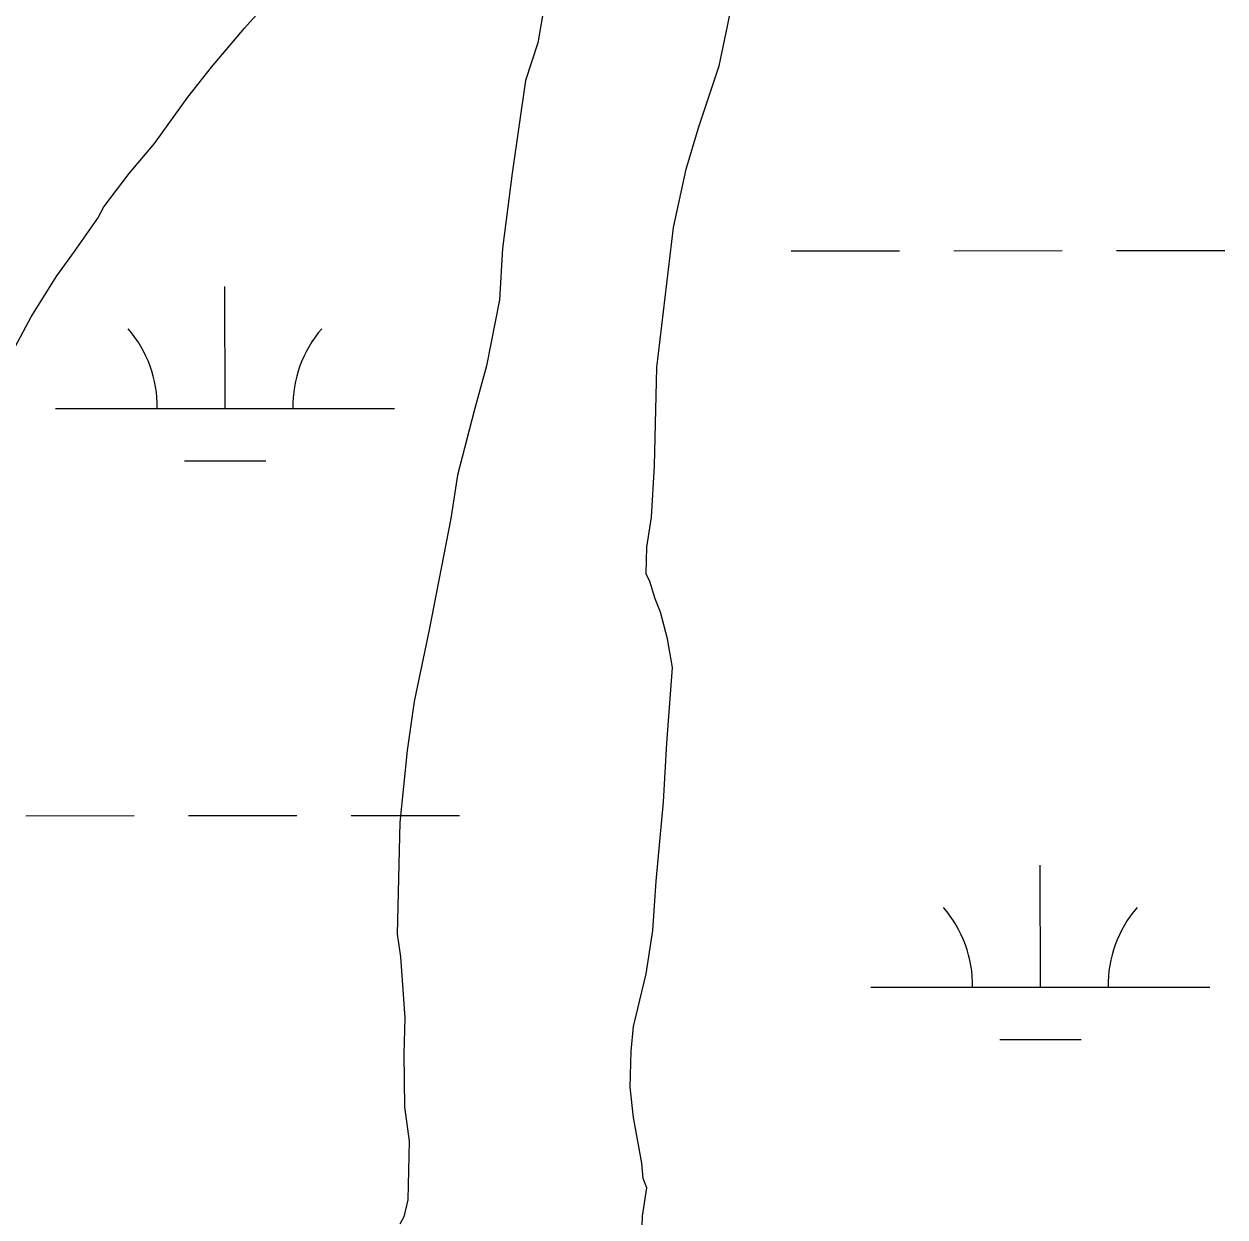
# Model space of a CAD drawing. Extents: x 3279314 to 3317160, y 734079 to 759431.
# Drawn here: x 3305955.1 to 3306309.5, y 756904.8 to 757256.6 of the extents above; entities that cross this region are included whole.
import ezdxf

# ---------------------------------------------------------------- set-up
doc = ezdxf.new("R2010")
doc.units = 0
doc.layers.add('V-SITE-VEGE', color=7, linetype='Continuous')
doc.layers.add('V-WETL-SWMP', color=7, linetype='Continuous')

msp = doc.modelspace()

# ---------------------------------------------------------------- linework, layer by layer
at = {"layer": 'V-SITE-VEGE'}
for p, q in [((3306162.73, 757255.98), (3306165.29, 757269.34)), ((3306160.22, 757244.3), (3306162.73, 757255.98)), ((3306154.19, 757226), (3306160.22, 757244.3)), ((3306150.55, 757213.79), (3306154.19, 757226)), ((3306146.78, 757196.55), (3306150.55, 757213.79)), ((3306141.89, 757155.3), (3306146.78, 757196.55)), ((3306141.19, 757126.25), (3306141.89, 757155.3)), ((3306140.27, 757111.18), (3306141.19, 757126.25)), ((3306138.94, 757102.27), (3306140.27, 757111.18)), ((3306138.76, 757094.44), (3306138.94, 757102.27)), ((3306139.82, 757092.18), (3306138.76, 757094.44)), ((3306141.38, 757087.11), (3306139.82, 757092.18)), ((3306142.96, 757083.16), (3306141.38, 757087.11)), ((3306145, 757075.29), (3306142.96, 757083.16)), ((3306146.48, 757066.87), (3306145, 757075.29)), ((3306144.83, 757044.55), (3306146.48, 757066.87)), ((3306143.86, 757027.24), (3306144.83, 757044.55)), ((3306141.62, 757003.82), (3306143.86, 757027.24)), ((3306140.72, 756989.3), (3306141.62, 757003.82)), ((3306138.74, 756976.5), (3306140.72, 756989.3)), ((3306135.01, 756960.93), (3306138.74, 756976.5)), ((3306134.28, 756953.68), (3306135.01, 756960.93)), ((3306134.02, 756943.07), (3306134.28, 756953.68)), ((3306134.93, 756934.1), (3306134.02, 756943.07)), ((3306137.4, 756920.63), (3306134.93, 756934.1)), ((3306137.85, 756916.14), (3306137.4, 756920.63)), ((3306138.91, 756913.32), (3306137.85, 756916.14)), ((3306137.59, 756904.97), (3306138.91, 756913.32)), ((3306137.45, 756899.39), (3306137.59, 756904.97))]:
    msp.add_line(p, q, dxfattribs=at)
for points in [[(3306113.9, 757292.8), (3306106.75, 757251.04), (3306103.13, 757239.95), (3306099.13, 757212.65), (3306096.36, 757190.36), (3306095.44, 757175.29), (3306091.62, 757155.81), (3306087.95, 757142.48), (3306083.03, 757123.59), (3306081.05, 757110.79), (3306074.67, 757077.96), (3306070.25, 757056.82), (3306068.23, 757042.33), (3306066.05, 757021.14), (3306065.26, 756988.18), (3306066.22, 756981.45), (3306067.47, 756963.53), (3306067.21, 756952.92), (3306067.4, 756937.26)], [(3305952.56, 757161.37), (3305957.25, 757170.2), (3305964.8, 757182.32), (3305970, 757189.46), (3305976.95, 757199.35), (3305978.71, 757202.67), (3305986.21, 757212.55), (3305993.68, 757221.32), (3306003.51, 757235.06), (3306010.43, 757243.84), (3306020.21, 757255.34), (3306027.1, 757263)], [(3306067.4, 756937.26), (3306068.83, 756927.17), (3306068.42, 756909.85), (3306067.19, 756904.84), (3306066.02, 756902.64)]]:
    msp.add_lwpolyline(points, dxfattribs=at)
at = {"layer": 'V-WETL-SWMP'}
for p, q in [((3306181.5, 757189.73), (3306213.5, 757189.74)), ((3306229.5, 757189.75), (3306261.5, 757189.77)), ((3306277.5, 757189.78), (3306309.5, 757189.79)), ((3306014.46, 757143.21), (3306014.44, 757179.21)), ((3305964.46, 757143.19), (3306064.46, 757143.24)), ((3306002.47, 757127.78), (3306026.47, 757127.79)), ((3305955.68, 757023.11), (3305987.68, 757023.13)), ((3306003.68, 757023.14), (3306035.68, 757023.15)), ((3306051.68, 757023.16), (3306083.68, 757023.18)), ((3306255.02, 756972.52), (3306255, 757008.52)), ((3306205.02, 756972.5), (3306305.02, 756972.55)), ((3306243.03, 756957.09), (3306267.03, 756957.1))]:
    msp.add_line(p, q, dxfattribs=at)
for centre, start, end in [((3305959.22, 757143.66), 359.2573, 40.801), ((3306069.7, 757143.72), 139.2573, 180.801), ((3306199.78, 756972.97), 359.2573, 40.801), ((3306310.26, 756973.03), 139.2573, 180.801)]:
    msp.add_arc(centre, 35.25, start, end, dxfattribs=at)

doc.saveas('drawing.dxf')
